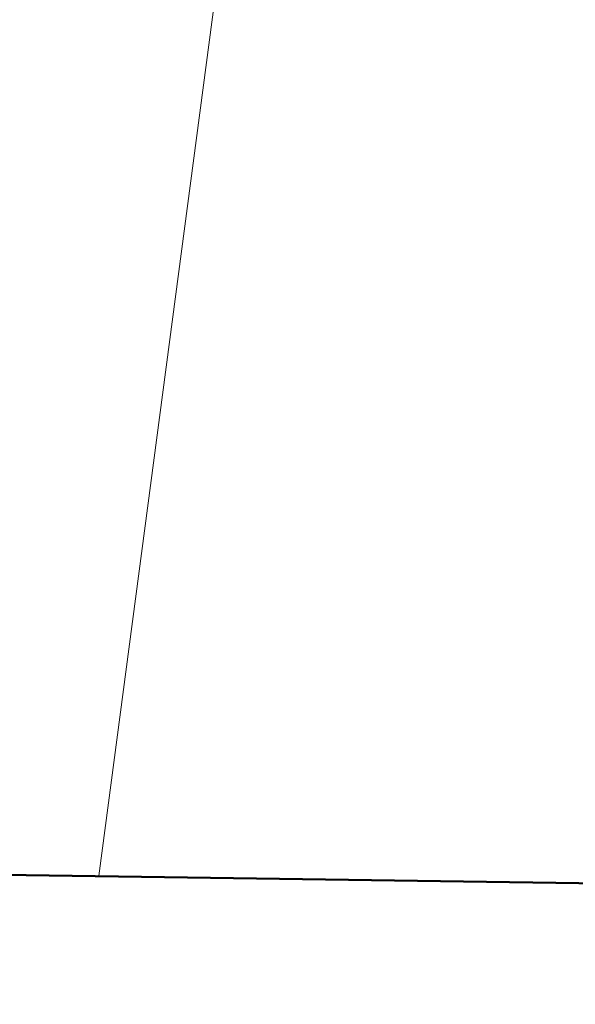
# Model space of a CAD drawing. Header units: metres. Extents: x 5504996 to 5514259, y 5943254 to 5951281.
# Tile 281 of 656: x 5509696.72 to 5509698.75, y 5947972.43 to 5947976.03. Entities that reach past the tile are written whole.
import ezdxf

# ---------------------------------------------------------------- set-up
doc = ezdxf.new("R2010")
doc.units = ezdxf.units.M
doc.linetypes.add('L_0_04', pattern=[1.5, 1, -0.5])
for name, color, linetype, lineweight, true_color in [('EGB_Budynek', 7, 'CONTINUOUS', 50, 0x0a0909), ('GES_PrzewodWodociagowy', 5, 'CONTINUOUS', 18, 0x0000ff), ('OT_ZagospodarowanieTerenu', 7, 'CONTINUOUS', 18, 0x000000)]:
    doc.layers.add(name, color=color, linetype=linetype, lineweight=lineweight, true_color=true_color)

msp = doc.modelspace()

# ---------------------------------------------------------------- linework, layer by layer
at = {"layer": 'EGB_Budynek', "linetype": 'Continuous', "lineweight": 50, "flags": 128}
msp.add_lwpolyline([(5509702.35, 5947965.54), (5509696.14, 5947965.65), (5509696.24, 5947972.91), (5509702.46, 5947972.82)], close=True, dxfattribs=at)
at = {"layer": 'GES_PrzewodWodociagowy', "color": 5, "linetype": 'Continuous', "lineweight": 18, "true_color": 0x0000ff, "flags": 128}
msp.add_lwpolyline([(5509701.75, 5948008.71), (5509697.01, 5947972.9)], dxfattribs=at)
at = {"layer": 'OT_ZagospodarowanieTerenu', "color": 18, "linetype": 'L_0_04', "lineweight": 18, "true_color": 0x000000, "flags": 128}
msp.add_lwpolyline([(5509705.44, 5948021.15), (5509710.9, 5948021.09), (5509730.85, 5948021.07), (5509729.71, 5947990.25), (5509728.86, 5947967.36), (5509702.35, 5947965.54), (5509702.46, 5947972.82), (5509696.24, 5947972.91), (5509697.04, 5948021.11)], close=True, dxfattribs=at)

doc.saveas('drawing.dxf')
